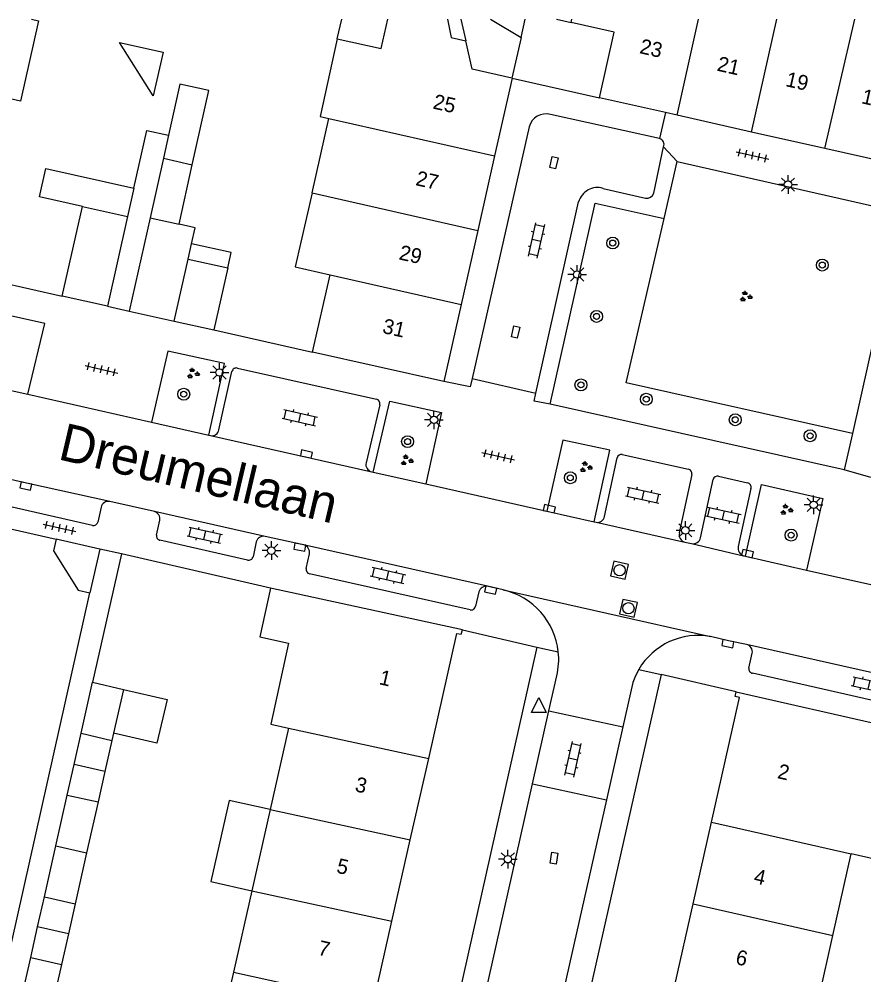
# Model space of a CAD drawing. Extents: x 128999 to 131010, y 395498 to 399007.
# Drawn here: x 129124.1 to 129180.7, y 398936 to 399000 of the extents above; entities that cross this region are included whole.
import ezdxf

# ---------------------------------------------------------------- set-up
doc = ezdxf.new("R2010")
doc.units = 0
for name, color, linetype in [('gg-afsc-erfafscheiding', 7, 'Continuous'), ('gg-afsc-muur', 7, 'Continuous'), ('gg-anno-huisnummerreeks BGT', 7, 'Continuous'), ('gg-anno-openbare ruimte label', 7, 'Continuous'), ('gg-bbg-bijgebouw', 7, 'Continuous'), ('gg-bbg-gedigitaliseerde bebouwing', 7, 'Continuous'), ('gg-bbg-gedigitaliseerde bijgebouw', 7, 'Continuous'), ('gg-bbg-hoofdgebouw', 7, 'Continuous'), ('gg-bbg-luifel en loopbrug', 7, 'Continuous'), ('gg-bbg-tussenscheiding', 7, 'Continuous'), ('gg-knt-verharding', 7, 'Continuous'), ('gg-knt-verharding nz', 7, 'Continuous'), ('gt-grn-groengrens', 7, 'Continuous'), ('gt-grn-weggrens', 7, 'Continuous'), ('gt-symb-boom', 7, 'Continuous'), ('gt-symb-groenvak', 7, 'Continuous'), ('gt-symb-klinker verharding', 7, 'Continuous'), ('gt-symb-kolk', 7, 'Continuous'), ('gt-symb-kolk center center', 7, 'Continuous'), ('gt-symb-lichtmast', 7, 'Continuous'), ('gt-symb-rioolschacht', 7, 'Continuous'), ('gt-symb-tegel verharding', 7, 'Continuous'), ('gt-symb-waterafsluiter', 7, 'Continuous')]:
    doc.layers.add(name, color=color, linetype=linetype)

# ---------------------------------------------------------------- blocks, each defined once
blk = doc.blocks.new('gt0-LMAST')
at = {"layer": 'gt-symb-lichtmast'}
for p, q in [((-0.182, 0.173), (-0.447, 0.438)), ((-0.005, 0.246), (-0.005, 0.621)), ((0.172, 0.173), (0.437, 0.438)), ((-0.255, -0.004), (-0.63, -0.004)), ((-0.182, -0.181), (-0.447, -0.446)), ((-0.005, -0.254), (-0.005, -0.629)), ((0.437, -0.446), (0.172, -0.181)), ((0.245, -0.004), (0.62, -0.004))]:
    blk.add_line(p, q, dxfattribs=at)
blk.add_circle((-0.005, -0.004), 0.25, dxfattribs=at)
blk = doc.blocks.new('gt0-TEG1')
at = {"layer": 'gt-symb-tegel verharding'}
for p, q in [((-1.125, 0), (1.125, 0)), ((-0.9, -0.25), (-0.9, 0.25)), ((-0.45, -0.25), (-0.45, 0.25)), ((0, -0.25), (0, 0.25)), ((0.45, -0.25), (0.45, 0.25)), ((0.9, -0.25), (0.9, 0.25))]:
    blk.add_line(p, q, dxfattribs=at)
blk = doc.blocks.new('gt0-BOOM')
at = {"layer": 'gt-symb-boom'}
for radius in [0.4, 0.2]:
    blk.add_circle((0, 0), radius, dxfattribs=at)
blk = doc.blocks.new('gt0-GRVAK')
at = {"layer": 'gt-symb-groenvak'}
for p, q in [((-0.11, 0.189), (-0.228, 0.24)), ((-0.182, 0.153), (0.088, 0.153)), ((-0.091, 0.211), (-0.156, 0.322)), ((-0.047, 0.214), (-0.047, 0.393)), ((-0.004, 0.211), (0.061, 0.322)), ((0.015, 0.189), (0.133, 0.24)), ((0.262, -0.052), (0.197, 0.059)), ((0.305, -0.049), (0.305, 0.13)), ((0.349, -0.052), (0.414, 0.059)), ((-0.245, -0.228), (-0.363, -0.177)), ((-0.318, -0.264), (-0.047, -0.264)), ((-0.226, -0.206), (-0.291, -0.095)), ((-0.183, -0.203), (-0.183, -0.024)), ((-0.139, -0.206), (-0.074, -0.095)), ((-0.12, -0.228), (-0.002, -0.177)), ((0.243, -0.074), (0.125, -0.023)), ((0.17, -0.11), (0.441, -0.11)), ((0.368, -0.074), (0.486, -0.023))]:
    blk.add_line(p, q, dxfattribs=at)
blk = doc.blocks.new('gt0-KL1')
at = {"layer": 'gt-symb-klinker verharding'}
for p, q in [((-1.15, 0.3), (1.15, 0.3)), ((-1, -0.3), (-1, 0.3)), ((-0.5, 0.3), (-0.5, 0.45)), ((0, -0.3), (0, 0.3)), ((0.5, 0.3), (0.5, 0.45)), ((1, -0.3), (1, 0.3)), ((-1.15, -0.3), (1.15, -0.3)), ((-0.5, -0.45), (-0.5, -0.3)), ((0.5, -0.45), (0.5, -0.3))]:
    blk.add_line(p, q, dxfattribs=at)
blk = doc.blocks.new('gt0-RS')
at = {"layer": 'gt-symb-rioolschacht'}
blk.add_lwpolyline([(-0.5, -0.5), (0.5, -0.5), (0.5, 0.5), (-0.5, 0.5)], close=True, dxfattribs=at)
blk.add_circle((0, 0), 0.375, dxfattribs=at)
blk = doc.blocks.new('gt0-KOLK')
at = {"layer": 'gt-symb-kolk'}
blk.add_lwpolyline([(0, 0), (0.375, 0), (0.375, 0.4), (-0.375, 0.4), (-0.375, 0), (0, 0)], dxfattribs=at)
blk = doc.blocks.new('gt0-KOLKCC')
at = {"layer": 'gt-symb-kolk center center'}
blk.add_lwpolyline([(-0.375, 0.2), (0.375, 0.2), (0.375, -0.2), (-0.375, -0.2)], close=True, dxfattribs=at)
blk = doc.blocks.new('gt0-WAFSL')
at = {"layer": 'gt-symb-waterafsluiter'}
for p, q in [((-0.5, -0.333), (0, 0.667)), ((0, 0.667), (0.5, -0.333)), ((0.5, -0.333), (-0.5, -0.333))]:
    blk.add_line(p, q, dxfattribs=at)

msp = doc.modelspace()

# ---------------------------------------------------------------- linework, layer by layer
at = {"layer": 'gg-afsc-erfafscheiding'}
msp.add_line((129122.182, 398966.163), (129126.616, 398965.156), dxfattribs=at)
msp.add_lwpolyline([(129131.84, 398988.68), (129132.702, 398992.537), (129134.153, 398992.213)], dxfattribs=at)
at = {"layer": 'gg-afsc-muur'}
for p, q in [((129157.774, 398998.769), (129157.159, 398996.043)), ((129118.08, 398983.47), (129127.039, 398981.437)), ((129137.195, 398979.171), (129143.81, 398977.69)), ((129131.004, 398964.159), (129129.07, 398955.56)), ((129140.983, 398961.878), (129131.004, 398964.159)), ((129118.722, 398916.355), (129128.883, 398961.564))]:
    msp.add_line(p, q, dxfattribs=at)
at = {"layer": 'gg-bbg-bijgebouw'}
for p, q in [((129160.137, 399000), (129161.13, 398999.776)), ((129134.153, 398992.213), (129133.81, 398990.678)), ((129133.81, 398990.678), (129132.917, 398986.685)), ((129134.859, 398986.252), (129135.747, 398990.226)), ((129131.84, 398988.68), (129131.415, 398986.777)), ((129131.415, 398986.777), (129130.07, 398980.76)), ((129132.917, 398986.685), (129131.52, 398980.44)), ((129135.463, 398983.921), (129135.693, 398984.949)), ((129130.07, 398980.76), (129127.039, 398981.437)), ((129131.52, 398980.44), (129134.535, 398979.766)), ((129134.535, 398979.766), (129137.195, 398979.171)), ((129128.302, 398952.145), (129129.07, 398955.56)), ((129129.07, 398955.56), (129131.13, 398955.08)), ((129131.13, 398955.08), (129130.471, 398952.153)), ((129130.471, 398952.153), (129130.361, 398951.665)), ((129126.603, 398944.591), (129127.371, 398948.006)), ((129129.434, 398947.544), (129128.665, 398944.129)), ((129125.834, 398941.176), (129126.603, 398944.591)), ((129128.665, 398944.129), (129127.896, 398940.715)), ((129124.153, 398933.701), (129124.921, 398937.116)), ((129126.981, 398936.654), (129126.213, 398933.239))]:
    msp.add_line(p, q, dxfattribs=at)
for points in [[(129135.747, 398990.226), (129136.859, 398995.207), (129134.92, 398995.64), (129134.153, 398992.213)], [(129135.693, 398984.949), (129135.93, 398986.012), (129134.859, 398986.252)]]:
    msp.add_lwpolyline(points, dxfattribs=at)
at = {"layer": 'gg-bbg-gedigitaliseerde bebouwing'}
for p, q in [((129143.768, 398988.354), (129144.899, 398993.338)), ((129143.81, 398977.69), (129144.983, 398982.86)), ((129141.007, 398952.753), (129142.183, 398952.496)), ((129142.183, 398952.496), (129140.953, 398947.029)), ((129140.953, 398947.029), (129139.727, 398941.581)), ((129178.662, 398938.6), (129179.887, 398944.061)), ((129139.727, 398941.581), (129138.501, 398936.13)), ((129177.44, 398933.15), (129178.662, 398938.6)), ((129138.501, 398936.13), (129137.273, 398930.669))]:
    msp.add_line(p, q, dxfattribs=at)
for points in [[(129143.768, 398988.354), (129142.642, 398983.391), (129144.983, 398982.86)], [(129182.77, 398949.1), (129181.571, 398943.688), (129179.887, 398944.061)]]:
    msp.add_lwpolyline(points, dxfattribs=at)
at = {"layer": 'gg-bbg-gedigitaliseerde bijgebouw'}
for p, q in [((129127.039, 398981.437), (129128.384, 398987.454)), ((129135.463, 398983.921), (129138.126, 398983.324)), ((129138.126, 398983.324), (129137.195, 398979.171)), ((129129.541, 398964.491), (129126.616, 398965.156)), ((129129.541, 398964.491), (129128.883, 398961.564)), ((129128.302, 398952.145), (129130.361, 398951.665)), ((129127.371, 398948.006), (129129.434, 398947.544)), ((129125.834, 398941.176), (129127.896, 398940.715)), ((129124.921, 398937.116), (129126.981, 398936.654))]:
    msp.add_line(p, q, dxfattribs=at)
for points in [[(129128.384, 398987.454), (129125.512, 398988.096), (129125.937, 398989.999), (129131.84, 398988.68)], [(129126.616, 398965.156), (129126.438, 398964.376), (129128.099, 398961.741), (129128.883, 398961.564)]]:
    msp.add_lwpolyline(points, dxfattribs=at)
at = {"layer": 'gg-bbg-hoofdgebouw'}
for p, q in [((129157.168, 398996.041), (129155.995, 398990.831)), ((129157.159, 398996.043), (129157.168, 398996.041)), ((129167.455, 398993.732), (129163.03, 398994.73)), ((129168.229, 398993.557), (129167.455, 398993.732)), ((129173.2, 398992.435), (129168.229, 398993.557)), ((129178.124, 398991.324), (129173.2, 398992.435)), ((129183.37, 398990.14), (129178.124, 398991.324)), ((129155.995, 398990.831), (129154.872, 398985.846)), ((129154.872, 398985.846), (129153.754, 398980.88)), ((129153.754, 398980.88), (129152.59, 398975.71)), ((129152.59, 398975.71), (129143.81, 398977.69)), ((129153.84, 398959.07), (129140.983, 398961.878)), ((129172.19, 398954.91), (129183.53, 398952.35)), ((129150.351, 398945.002), (129151.585, 398950.46)), ((129169.297, 398940.72), (129170.526, 398946.18)), ((129149.116, 398939.542), (129150.351, 398945.002)), ((129168.068, 398935.261), (129169.297, 398940.72)), ((129147.882, 398934.084), (129149.116, 398939.542))]:
    msp.add_line(p, q, dxfattribs=at)
for points in [[(129145.462, 398998.683), (129148.4, 398998.03), (129148.836, 399000)], [(129152.833, 399000), (129153.079, 398998.776), (129154.064, 398998.554)], [(129163.03, 398994.73), (129164.021, 398999.124), (129161.13, 398999.776)], [(129145.462, 398998.683), (129144.304, 398993.47), (129144.899, 398993.338)], [(129157.159, 398996.043), (129154.505, 398996.641), (129154.064, 398998.554)], [(129140.983, 398961.878), (129140.268, 398958.605), (129142.193, 398958.185), (129141.007, 398952.753)], [(129151.585, 398950.46), (129153.48, 398958.84), (129153.77, 398958.78), (129153.84, 398959.07)], [(129170.526, 398946.18), (129172.41, 398954.55), (129172.12, 398954.61), (129172.19, 398954.91)]]:
    msp.add_lwpolyline(points, dxfattribs=at)
at = {"layer": 'gg-bbg-luifel en loopbrug'}
for p, q in [((129145.462, 398998.683), (129145.759, 399000)), ((129153.731, 399000), (129154.064, 398998.554)), ((129155.731, 399000), (129157.774, 398998.769)), ((129157.774, 398998.769), (129158.051, 399000)), ((129127.831, 398950.052), (129128.302, 398952.145)), ((129130.361, 398951.665), (129129.894, 398949.589)), ((129127.371, 398948.006), (129127.831, 398950.052)), ((129129.894, 398949.589), (129127.831, 398950.052)), ((129129.894, 398949.589), (129129.434, 398947.544)), ((129125.383, 398939.171), (129125.834, 398941.176)), ((129127.896, 398940.715), (129127.444, 398938.709)), ((129124.921, 398937.116), (129125.383, 398939.171)), ((129127.444, 398938.709), (129125.383, 398939.171)), ((129127.444, 398938.709), (129126.981, 398936.654))]:
    msp.add_line(p, q, dxfattribs=at)
for points in [[(129124.969, 399000), (129125.443, 398999.893), (129124.227, 398994.511), (129120.749, 398995.297)], [(129133.129, 398994.853), (129130.864, 398998.441), (129133.79, 398997.78), (129133.129, 398994.853)], [(129138.126, 398983.324), (129138.356, 398984.352), (129135.693, 398984.949)], [(129131.13, 398955.08), (129134.052, 398954.399), (129133.371, 398951.477), (129130.471, 398952.153)], [(129140.953, 398947.029), (129138.223, 398947.649), (129136.985, 398942.204), (129139.727, 398941.581)]]:
    msp.add_lwpolyline(points, dxfattribs=at)
at = {"layer": 'gg-bbg-tussenscheiding'}
for p, q in [((129161.13, 398999.776), (129161.181, 399000)), ((129168.229, 398993.557), (129169.67, 399000)), ((129173.2, 398992.435), (129174.908, 399000)), ((129178.124, 398991.324), (129180.14, 399000)), ((129144.899, 398993.338), (129155.995, 398990.831)), ((129133.81, 398990.678), (129135.747, 398990.226)), ((129143.768, 398988.354), (129154.872, 398985.846)), ((129128.384, 398987.454), (129131.415, 398986.777)), ((129132.917, 398986.685), (129134.859, 398986.252)), ((129134.535, 398979.766), (129135.463, 398983.921)), ((129144.983, 398982.86), (129153.754, 398980.88)), ((129142.183, 398952.496), (129151.585, 398950.46)), ((129140.953, 398947.029), (129150.351, 398945.002)), ((129170.526, 398946.18), (129179.887, 398944.061)), ((129126.603, 398944.591), (129128.665, 398944.129)), ((129139.727, 398941.581), (129149.116, 398939.542)), ((129169.297, 398940.72), (129178.662, 398938.6)), ((129138.501, 398936.13), (129147.882, 398934.084))]:
    msp.add_line(p, q, dxfattribs=at)
at = {"layer": 'gg-knt-verharding'}
for p, q in [((129157.168, 398996.041), (129163.03, 398994.73)), ((129167.05, 398991.99), (129159.75, 398993.619)), ((129158.31, 398992.78), (129154.487, 398975.91)), ((129166.66, 398988.33), (129167.321, 398991.44)), ((129167.36, 398986.65), (129168.24, 398990.46)), ((129163.27, 398988.66), (129166.1, 398988.009)), ((129158.762, 398974.944), (129161.63, 398987.75)), ((129138.782, 398976.611), (129148.08, 398974.54)), ((129120.194, 398975.848), (129124.727, 398974.86)), ((129137.532, 398972.481), (129138.403, 398976.378)), ((129154.487, 398975.91), (129154.36, 398975.35)), ((129154.487, 398975.91), (129158.762, 398974.944)), ((129124.727, 398974.86), (129133.012, 398972.984)), ((129158.64, 398974.4), (129158.762, 398974.944)), ((129148.304, 398974.163), (129147.385, 398970.268)), ((129179.42, 398969.8), (129159.73, 398974.2)), ((129133.012, 398972.984), (129136.852, 398972.115)), ((129136.852, 398972.115), (129136.97, 398972.088)), ((129179.967, 398972.238), (129179.42, 398969.8)), ((129129.063, 398966.071), (129108.339, 398970.77)), ((129164.557, 398970.83), (129168.985, 398969.851)), ((129163.361, 398966.679), (129164.216, 398970.602)), ((129147.767, 398969.661), (129147.874, 398969.637)), ((129147.874, 398969.637), (129151.385, 398968.848)), ((129169.221, 398969.474), (129168.376, 398965.574)), ((129151.385, 398968.848), (129159.503, 398967.023)), ((129169.797, 398965.24), (129170.64, 398969.153)), ((129170.993, 398969.372), (129172.95, 398968.923)), ((129173.171, 398968.553), (129172.317, 398964.665)), ((129133.204, 398966.999), (129130.23, 398967.674)), ((129129.637, 398967.288), (129129.415, 398966.3)), ((129159.503, 398967.023), (129162.673, 398966.311)), ((129133.352, 398965.421), (129133.57, 398966.417)), ((129162.673, 398966.311), (129162.8, 398966.282)), ((129139.443, 398963.754), (129133.576, 398965.074)), ((129140.027, 398964.964), (129139.815, 398963.972)), ((129143.199, 398964.777), (129140.627, 398965.338)), ((129168.738, 398964.956), (129169.194, 398964.854)), ((129143.369, 398963.193), (129143.588, 398964.166)), ((129172.672, 398964.038), (129172.802, 398964.007)), ((129172.802, 398964.007), (129176.906, 398963.081)), ((129176.906, 398963.081), (129186.619, 398960.886)), ((129154.356, 398960.409), (129143.596, 398962.832)), ((129156.584, 398961.746), (129155.525, 398961.991)), ((129154.945, 398961.627), (129154.717, 398960.657)), ((129153.84, 398959.07), (129158.83, 398957.92)), ((129158.83, 398957.92), (129151.524, 398925.265)), ((129173.042, 398956.517), (129173.26, 398957.502)), ((129159.644, 398953.657), (129160.17, 398956)), ((129172.19, 398954.91), (129167.15, 398956.09)), ((129188.898, 398952.635), (129173.268, 398956.165)), ((129165.264, 398955.555), (129164.593, 398952.576)), ((129158.546, 398948.759), (129159.644, 398953.657)), ((129159.644, 398953.657), (129164.593, 398952.576)), ((129164.593, 398952.576), (129163.489, 398947.679)), ((129158.546, 398948.759), (129163.489, 398947.679))]:
    msp.add_line(p, q, dxfattribs=at)
for points in [[(129168.24, 398990.46), (129183.29, 398987.04), (129179.967, 398972.238)], [(129159.73, 398974.2), (129162.73, 398987.66), (129167.36, 398986.65)], [(129124.727, 398974.86), (129125.856, 398979.604), (129121.33, 398980.614), (129120.194, 398975.848)], [(129136.852, 398972.115), (129137.912, 398976.915), (129134.1, 398977.751), (129133.012, 398972.984)], [(129147.874, 398969.637), (129148.972, 398974.409), (129152.444, 398973.638), (129151.385, 398968.848)], [(129162.673, 398966.311), (129163.72, 398971.112), (129160.562, 398971.784), (129159.503, 398967.023)], [(129172.802, 398964.007), (129173.874, 398968.809), (129177.998, 398967.872), (129176.906, 398963.081)], [(129172.875, 398958.096), (129171.665, 398958.346), (129170.472, 398958.625)], [(129167.15, 398956.09), (129157.7, 398914.08), (129159.96, 398910.51)], [(129165.655, 398956.419), (129165.437, 398955.996), (129165.264, 398955.555)], [(129138.299, 398844.736), (129151.85, 398905.21), (129151.79, 398905.62), (129149.77, 398908.88), (129149.68, 398909.23), (129158.546, 398948.759)], [(129163.489, 398947.679), (129155.66, 398912.93), (129155.74, 398912.52), (129157.78, 398909.29), (129157.85, 398908.95), (129143.12, 398843.663)]]:
    msp.add_lwpolyline(points, dxfattribs=at)
for centre, radius, start, end in [((129159.463, 398992.456), 1.198, 76.13496, 164.31853), ((129166.938, 398991.593), 0.413, 338.2586, 74.20285), ((129162.895, 398987.402), 1.312, 73.41067, 164.6392), ((129166.202, 398988.48), 0.482, 257.75709, 341.88682), ((129138.702, 398976.317), 0.305, 74.72071, 168.44367), ((129147.994, 398974.234), 0.318, 347.10783, 74.32672), ((129137.05, 398972.572), 0.491, 260.63672, 349.29256), ((129164.503, 398970.541), 0.294, 79.46495, 168.07014), ((129147.888, 398970.161), 0.514, 167.96043, 256.406), ((129168.899, 398969.535), 0.328, 349.374, 74.71869), ((129170.934, 398969.073), 0.305, 78.82809, 164.80256), ((129172.893, 398968.638), 0.291, 343.07106, 78.62846), ((129130.135, 398967.171), 0.512, 79.31915, 166.80327), ((129133.083, 398966.517), 0.497, 348.44619, 75.88259), ((129129.131, 398966.351), 0.288, 256.25369, 349.8398), ((129162.886, 398966.756), 0.482, 259.77132, 350.80008), ((129168.884, 398965.456), 0.521, 166.95599, 253.76418), ((129133.632, 398965.356), 0.287, 166.85332, 258.83384), ((129140.523, 398964.836), 0.512, 78.30427, 165.56905), ((129169.303, 398965.348), 0.506, 257.57985, 347.66942), ((129143.074, 398964.268), 0.524, 348.77103, 76.19562), ((129172.872, 398964.565), 0.564, 169.78595, 249.2501), ((129139.526, 398964.038), 0.296, 253.6373, 347.10514), ((129143.678, 398963.135), 0.314, 169.45068, 254.87341), ((129155.431, 398961.496), 0.504, 79.27581, 164.94782), ((129155.51, 398957.083), 4.785, 6.247, 77.02351), ((129154.426, 398960.693), 0.293, 256.07348, 352.90314), ((129169.633, 398954.095), 4.607, 79.50398, 149.70793), ((129172.757, 398957.598), 0.512, 349.25003, 76.6484), ((129155.518, 398957.083), 4.776, 346.89114, 6.25869), ((129173.317, 398956.445), 0.285, 165.41126, 259.99335)]:
    msp.add_arc(centre, radius, start, end, dxfattribs=at)
at = {"layer": 'gg-knt-verharding nz'}
for p, q in [((129136.97, 398972.088), (129147.767, 398969.661)), ((129140.627, 398965.338), (129133.204, 398966.999)), ((129162.8, 398966.282), (129168.738, 398964.956)), ((129155.525, 398961.991), (129143.199, 398964.777)), ((129169.194, 398964.854), (129172.672, 398964.038)), ((129190.053, 398954.226), (129172.875, 398958.096))]:
    msp.add_line(p, q, dxfattribs=at)
msp.add_lwpolyline([(129130.23, 398967.674), (129124.636, 398968.91), (129107.975, 398972.697)], dxfattribs=at)
at = {"layer": 'gt-grn-groengrens'}
msp.add_lwpolyline([(129179.967, 398972.238), (129164.813, 398975.625), (129167.36, 398986.65)], dxfattribs=at)
at = {"layer": 'gt-grn-weggrens'}
for p, q in [((129167.455, 398993.732), (129167.05, 398991.99)), ((129167.321, 398991.44), (129168.24, 398990.46)), ((129130.07, 398980.76), (129131.52, 398980.44)), ((129154.36, 398975.35), (129152.59, 398975.71)), ((129159.73, 398974.2), (129158.64, 398974.4)), ((129181.21, 398969.29), (129179.42, 398969.8)), ((129131.004, 398964.159), (129129.541, 398964.491)), ((129156.584, 398961.746), (129170.472, 398958.625)), ((129158.83, 398957.92), (129160.266, 398957.604)), ((129165.655, 398956.419), (129167.15, 398956.09))]:
    msp.add_line(p, q, dxfattribs=at)

# ---------------------------------------------------------------- block references
at = {"layer": 'gt-symb-boom'}
for p in [(129163.912, 398984.996), (129177.955, 398983.519), (129162.832, 398980.08), (129161.783, 398975.492), (129135.172, 398974.867), (129166.164, 398974.53), (129172.122, 398973.155), (129150.173, 398971.686), (129177.136, 398972.076), (129161.073, 398969.262), (129175.866, 398965.421)]:
    msp.add_blockref('gt0-BOOM', p, dxfattribs=at)
at = {"layer": 'gt-symb-groenvak'}
for p in [(129172.823, 398981.409), (129135.783, 398976.249), (129150.108, 398970.43), (129162.105, 398969.982), (129175.535, 398967.117)]:
    msp.add_blockref('gt0-GRVAK', p, dxfattribs=at)
at = {"layer": 'gt-symb-klinker verharding'}
for p, rotation in [((129158.811, 398985.171), 77.35314650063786), ((129142.945, 398973.294), -12.590950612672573), ((129165.955, 398968.101), -12.59095060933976), ((129171.326, 398966.758), -12.590950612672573), ((129136.588, 398965.416), -12.59095060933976), ((129148.854, 398962.73), -12.590950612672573), ((129181.085, 398955.388), -12.590950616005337), ((129161.259, 398950.401), 77.22875743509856)]:
    msp.add_blockref('gt0-KL1', p, dxfattribs=dict(at, rotation=rotation))
at = {"layer": 'gt-symb-kolk'}
for p, rotation in [((129143.352, 398970.66), -12.590950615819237), ((129124.636, 398968.91), 167.52092820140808), ((129159.618, 398966.997), -12.64685350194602), ((129142.981, 398964.817), 169.51061018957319), ((129172.897, 398963.987), -12.771242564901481), ((129155.775, 398961.933), 166.99249520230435), ((129171.665, 398958.346), 168.34159837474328)]:
    msp.add_blockref('gt0-KOLK', p, dxfattribs=dict(at, rotation=rotation))
at = {"layer": 'gt-symb-kolk center center'}
for p, rotation in [((129159.973, 398990.385), -102.71533698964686), ((129157.409, 398979.034), 77.28466301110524), ((129159.976, 398943.777), -98.10579358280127)]:
    msp.add_blockref('gt0-KOLKCC', p, dxfattribs=dict(at, rotation=rotation))
at = {"layer": 'gt-symb-lichtmast'}
for p in [(129175.663, 398988.913), (129161.535, 398982.887), (129137.577, 398976.324), (129151.944, 398973.152), (129177.38, 398967.453), (129168.787, 398965.745), (129141.048, 398964.385), (129156.888, 398943.705)]:
    msp.add_blockref('gt0-LMAST', p, dxfattribs=at)
at = {"layer": 'gt-symb-rioolschacht'}
for p, rotation in [((129164.373, 398963.071), 77.2972680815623), ((129164.968, 398960.521), 77.29726808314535)]:
    msp.add_blockref('gt0-RS', p, dxfattribs=dict(at, rotation=rotation))
at = {"layer": 'gt-symb-tegel verharding'}
for p, rotation in [((129173.278, 398990.866), -12.827123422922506), ((129129.654, 398976.534), -13.063337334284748), ((129156.244, 398970.715), -13.063337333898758), ((129126.849, 398965.916), -12.702731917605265)]:
    msp.add_blockref('gt0-TEG1', p, dxfattribs=dict(at, rotation=rotation))
at = {"layer": 'gt-symb-waterafsluiter'}
msp.add_blockref('gt0-WAFSL', (129158.965, 398953.877), dxfattribs=at)

# ---------------------------------------------------------------- texts
at = {"layer": 'gg-anno-huisnummerreeks BGT'}
for s, rotation, p in [('23', 347.3, (129165.66, 398997.725)), ('21', 347.3, (129170.849, 398996.553)), ('19', 347.3, (129175.443, 398995.517)), ('17', 347.3, (129180.525, 398994.37)), ('25', 347.3, (129151.815, 398994.016)), ('27', 347.3, (129150.659, 398988.88)), ('29', 347.3, (129149.539, 398983.907)), ('31', 347.3, (129148.429, 398978.978)), ('1', 347.2, (129148.211, 398955.439)), ('2', 347.3, (129174.895, 398949.143)), ('3', 347.2, (129146.59, 398948.269)), ('5', 347.2, (129145.355, 398942.81)), ('4', 347.3, (129173.312, 398942.111)), ('7', 347.2, (129144.111, 398937.311)), ('6', 347.3, (129172.091, 398936.687))]:
    msp.add_text(s, height=1, rotation=rotation, dxfattribs=at).set_placement(p)
at = {"layer": 'gg-anno-openbare ruimte label'}
msp.add_text('Dreumellaan', height=2.5, rotation=346.8, dxfattribs=at).set_placement((129126.675, 398970.523))

doc.saveas('drawing.dxf')
